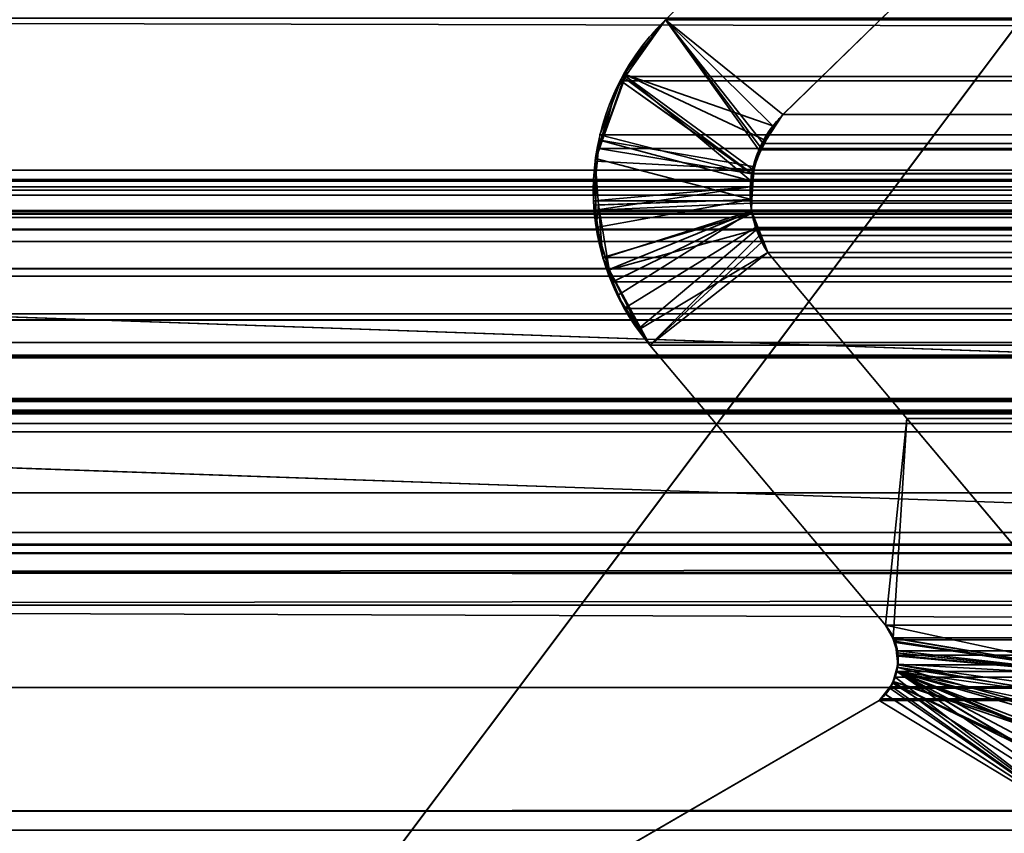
# Model space of a CAD drawing. Header units: millimetres. Extents: x -488 to 6688, y -115 to 115.
# Tile 605 of 656: x 1147.99 to 1151.9, y -1.6 to 1.64. Entities that reach past the tile are written whole.
import ezdxf

# ---------------------------------------------------------------- set-up
doc = ezdxf.new("R2010")
doc.units = ezdxf.units.MM
doc.layers.add('151', color=7, linetype='Continuous', true_color=0xffffff)

# ---------------------------------------------------------------- blocks, each defined once
blk = doc.blocks.new('UG_SURFACE_002')
at = {"layer": '151', "color": 252, "linetype": 'Continuous', "lineweight": 35}
for points in [[(2037.4999, -15, 2194.2501), (2037.4999, 115, 2194.2501), (962.5, 115, 2194.2501), (962.5, -15, 2194.2501)], [(1112.5, -15, 2044.25), (1112.5, 115, 2044.25), (1887.5, 115, 2044.25), (1887.5, -15, 2044.25)]]:
    blk.add_3dface(points, dxfattribs=at)
blk = doc.blocks.new('UG_SURFACE_071')
at = {"layer": '151', "color": 35, "linetype": 'Continuous', "lineweight": 35}
for points in [[(1856.5, -8, 2017), (1855.9999, 0, 2017), (1144.0001, 0, 2017), (1143.5, -8, 2017)], [(1144.0001, 0, 2017), (1855.9999, 0, 2017), (1855.9999, 0, 2), (1144.0001, 0, 2)], [(1142, -2), (1144.0001, 0, 2), (1855.9999, 0, 2), (1858, -2)]]:
    blk.add_3dface(points, dxfattribs=at)
blk = doc.blocks.new('UG_SURFACE_072')
at = {"layer": '151', "color": 252, "linetype": 'Continuous', "lineweight": 35}
for points in [[(1142.8419, 0.0353, 2017), (1154.9705, -0.3882, 2017), (1154.9915, 0.2114, 2017), (1142.8628, 0.6349, 2017)], [(1142.8628, 0.6349, 2), (1154.9915, 0.2114, 2), (1154.9705, -0.3882, 2), (1142.8419, 0.0353, 2)], [(1142.8628, 0.6349, 2017), (1154.9915, 0.2114, 2017), (1154.9915, 0.2114, 2), (1142.8628, 0.6349, 2)], [(1142.8419, 0.0353, 2017), (1142.8419, 0.0353, 2), (1154.9705, -0.3882, 2), (1154.9705, -0.3882, 2017)]]:
    blk.add_3dface(points, dxfattribs=at)
blk = doc.blocks.new('UG_SURFACE_110')
at = {"layer": '151', "color": 7, "linetype": 'Continuous', "lineweight": 35}
for points in [[(1152.2712, 2.4787, -10.75), (1151.0229, 1.2621, -10.75), (1150.5557, 1.6395, -10.75), (1151.8064, 2.8936, -10.75)], [(1151.0229, 1.2621, 2006.227), (1152.2712, 2.4787, 2004.9789), (1151.8064, 2.8936, 2005.4436), (1150.5557, 1.6395, 2006.6943)], [(1151.8064, 2.8936, -10.75), (1150.5557, 1.6395, -10.75), (1150.5557, 1.6395, 2006.6943), (1151.8064, 2.8936, 2005.4436)], [(1152.2712, 2.4787, 2004.9789), (1151.0229, 1.2621, 2006.227), (1151.0229, 1.2621, -10.75), (1152.2712, 2.4787, -10.75)], [(1150.395, 1.4216, -10.75), (1150.4043, 1.4487, -10.75), (1150.5557, 1.6395, -10.75), (1150.9831, 1.2174, -10.75)], [(1150.9063, 1.0413, 2006.3436), (1150.9322, 1.1339, 2006.3179), (1150.5557, 1.6395, 2006.6943), (1150.396, 1.4145, 2006.8541)], [(1150.4043, 1.4487, -10.75), (1150.396, 1.4145, 2006.8541), (1150.5557, 1.6395, 2006.6943)], [(1150.5557, 1.6395, 2006.6943), (1150.5557, 1.6395, -10.75), (1150.4043, 1.4487, -10.75)], [(1151.0229, 1.2621, -10.75), (1150.9831, 1.2174, -10.75), (1150.5557, 1.6395, -10.75)], [(1150.5557, 1.6395, 2006.6943), (1150.9322, 1.1339, 2006.3179), (1150.95, 1.1591, 2006.3), (1151.0229, 1.2621, 2006.227)], [(1150.396, 1.4145, 2006.8541), (1150.357, 1.3595, 2006.8929), (1150.2984, 1.1593, 2006.9516), (1150.8944, 0.9984, 2006.3555)], [(1150.955, 1.1594, -10.75), (1150.9044, 1.0549, -10.75), (1150.3043, 1.1591, -10.75), (1150.395, 1.4216, -10.75)], [(1150.396, 1.4145, 2006.8541), (1150.395, 1.4216, -10.75), (1150.3043, 1.1591, -10.75)], [(1150.3043, 1.1591, -10.75), (1150.357, 1.3595, 2006.8929), (1150.396, 1.4145, 2006.8541)], [(1150.4043, 1.4487, -10.75), (1150.395, 1.4216, -10.75), (1150.396, 1.4145, 2006.8541)], [(1150.395, 1.4216, -10.75), (1150.9831, 1.2174, -10.75), (1150.955, 1.1594, -10.75)], [(1150.396, 1.4145, 2006.8541), (1150.8944, 0.9984, 2006.3555), (1150.9063, 1.0413, 2006.3436)], [(1150.3043, 1.1591, -10.75), (1150.2984, 1.1593, 2006.9516), (1150.357, 1.3595, 2006.8929)], [(1151.0229, 1.2621, 2006.227), (1150.95, 1.1591, 2006.3), (1150.955, 1.1594, -10.75)], [(1150.955, 1.1594, -10.75), (1150.9831, 1.2174, -10.75), (1151.0229, 1.2621, 2006.227)], [(1150.9831, 1.2174, -10.75), (1151.0229, 1.2621, -10.75), (1151.0229, 1.2621, 2006.227)], [(1150.2758, 1.0769, -10.75), (1150.2771, 1.0869, 2006.9728), (1150.2984, 1.1593, 2006.9516)], [(1150.2984, 1.1593, 2006.9516), (1150.3043, 1.1591, -10.75), (1150.2758, 1.0769, -10.75)], [(1150.2758, 1.0769, -10.75), (1150.3043, 1.1591, -10.75), (1150.9044, 1.0549, -10.75), (1150.9039, 1.0437, -10.75)], [(1150.8967, 0.9241, 2006.3534), (1150.8944, 0.9984, 2006.3555), (1150.2984, 1.1593, 2006.9516), (1150.2771, 1.0869, 2006.9728)], [(1150.9039, 1.0437, -10.75), (1150.9044, 1.0549, -10.75), (1150.95, 1.1591, 2006.3)], [(1150.95, 1.1591, 2006.3), (1150.9322, 1.1339, 2006.3179), (1150.9039, 1.0437, -10.75)], [(1150.9044, 1.0549, -10.75), (1150.955, 1.1594, -10.75), (1150.95, 1.1591, 2006.3)], [(1150.9322, 1.1339, 2006.3179), (1150.9063, 1.0413, 2006.3436), (1150.9039, 1.0437, -10.75)], [(1150.2789, 0.902, 2006.9711), (1150.2771, 1.0869, 2006.9728), (1150.2758, 1.0769, -10.75)], [(1150.9039, 1.0437, -10.75), (1150.8993, 0.9236, -10.75), (1150.2897, 0.9034, -10.75), (1150.2758, 1.0769, -10.75)], [(1150.2758, 1.0769, -10.75), (1150.2897, 0.9034, -10.75), (1150.2789, 0.902, 2006.9711)], [(1150.2771, 1.0869, 2006.9728), (1150.2789, 0.902, 2006.9711), (1150.8967, 0.9241, 2006.3534)], [(1150.9063, 1.0413, 2006.3436), (1150.8944, 0.9984, 2006.3555), (1150.8993, 0.9236, -10.75)], [(1150.8993, 0.9236, -10.75), (1150.9039, 1.0437, -10.75), (1150.9063, 1.0413, 2006.3436)], [(1150.8944, 0.9984, 2006.3555), (1150.8967, 0.9241, 2006.3534), (1150.8993, 0.9236, -10.75)], [(1150.8967, 0.9241, 2006.3534), (1150.2789, 0.902, 2006.9711), (1150.2796, 0.8123, 2006.9704)], [(1150.2796, 0.8123, 2006.9704), (1150.2789, 0.902, 2006.9711), (1150.2897, 0.9034, -10.75)], [(1150.2796, 0.8123, 2006.9704), (1150.3317, 0.6459, 2006.9182), (1150.8981, 0.8769, 2006.3519), (1150.8967, 0.9241, 2006.3534)], [(1150.3317, 0.6459, 2006.9182), (1150.2796, 0.8123, 2006.9704), (1150.2897, 0.9034, -10.75)], [(1150.8993, 0.9236, -10.75), (1150.8976, 0.8796, -10.75), (1150.3066, 0.6913, -10.75), (1150.2897, 0.9034, -10.75)], [(1150.2897, 0.9034, -10.75), (1150.3066, 0.6913, -10.75), (1150.3317, 0.6459, 2006.9182)], [(1150.8993, 0.9236, -10.75), (1150.8967, 0.9241, 2006.3534), (1150.8981, 0.8769, 2006.3519)], [(1150.8981, 0.8769, 2006.3519), (1150.8976, 0.8796, -10.75), (1150.8993, 0.9236, -10.75)], [(1150.3315, 0.645, -10.75), (1150.3066, 0.6913, -10.75), (1150.8976, 0.8796, -10.75), (1150.9258, 0.8076, -10.75)], [(1150.8981, 0.8769, 2006.3519), (1150.3317, 0.6459, 2006.9182), (1150.3643, 0.542, 2006.8858)], [(1150.3643, 0.542, 2006.8858), (1150.45, 0.4105, 2006.7999), (1150.9213, 0.807, 2006.3286), (1150.8981, 0.8769, 2006.3519)], [(1150.8976, 0.8796, -10.75), (1150.8981, 0.8769, 2006.3519), (1150.9213, 0.807, 2006.3286)], [(1150.9213, 0.807, 2006.3286), (1150.9258, 0.8076, -10.75), (1150.8976, 0.8796, -10.75)], [(1150.9258, 0.8076, -10.75), (1150.9628, 0.7131, -10.75), (1150.4571, 0.4111, -10.75), (1150.3315, 0.645, -10.75)], [(1150.45, 0.4105, 2006.7999), (1150.4927, 0.345, 2006.7573), (1150.939, 0.754, 2006.3109), (1150.9213, 0.807, 2006.3286)], [(1150.9258, 0.8076, -10.75), (1150.9213, 0.807, 2006.3286), (1150.939, 0.754, 2006.3109)], [(1150.9258, 0.8076, -10.75), (1150.939, 0.754, 2006.3109), (1150.9628, 0.7131, 2006.2871)], [(1150.9628, 0.7131, 2006.2871), (1150.9628, 0.7131, -10.75), (1150.9258, 0.8076, -10.75)], [(1150.9628, 0.7131, 2006.2871), (1150.939, 0.754, 2006.3109), (1150.4927, 0.345, 2006.7573)], [(1150.4927, 0.345, -10.75), (1150.4571, 0.4111, -10.75), (1150.9628, 0.7131, -10.75)], [(1150.9628, 0.7131, -10.75), (1151.515, 0.0529, -10.75), (1151.4311, -0.7697, -10.75), (1150.4927, 0.345, -10.75)], [(1151.515, 0.0529, 2005.7349), (1150.9628, 0.7131, 2006.2871), (1150.4927, 0.345, 2006.7573), (1151.4311, -0.7697, 2005.8188)], [(1150.9628, 0.7131, 2006.2871), (1151.515, 0.0529, 2005.7349), (1151.515, 0.0529, -10.75), (1150.9628, 0.7131, -10.75)], [(1150.3066, 0.6913, -10.75), (1150.3315, 0.645, -10.75), (1150.3317, 0.6459, 2006.9182)], [(1150.3643, 0.542, 2006.8858), (1150.3317, 0.6459, 2006.9182), (1150.3315, 0.645, -10.75)], [(1150.3315, 0.645, -10.75), (1150.4571, 0.4111, -10.75), (1150.45, 0.4105, 2006.7999)], [(1150.45, 0.4105, 2006.7999), (1150.3643, 0.542, 2006.8858), (1150.3315, 0.645, -10.75)], [(1150.4927, 0.345, 2006.7573), (1150.45, 0.4105, 2006.7999), (1150.4571, 0.4111, -10.75)], [(1150.4571, 0.4111, -10.75), (1150.4927, 0.345, -10.75), (1150.4927, 0.345, 2006.7573)], [(1150.4927, 0.345, -10.75), (1151.4311, -0.7697, -10.75), (1151.4311, -0.7697, 2005.8188), (1150.4927, 0.345, 2006.7573)], [(1151.515, 0.0529, -10.75), (1152.3808, -0.975, -10.75), (1151.4311, -0.7697, -10.75)], [(1151.515, 0.0529, 2005.7349), (1151.4311, -0.7697, 2005.8188), (1151.4615, -0.8215, 2005.7886)], [(1151.4615, -0.8215, 2005.7886), (1151.4677, -0.8321, 2005.7824), (1152.3808, -0.975, 2004.8692), (1151.515, 0.0529, 2005.7349)], [(1151.515, 0.0529, 2005.7349), (1152.3808, -0.975, 2004.8692), (1152.3808, -0.975, -10.75), (1151.515, 0.0529, -10.75)], [(1151.4604, -0.8214, -10.75), (1151.4311, -0.7697, -10.75), (1152.3808, -0.975, -10.75)], [(1151.4311, -0.7697, -10.75), (1151.4604, -0.8214, -10.75), (1151.4615, -0.8215, 2005.7886)], [(1151.4615, -0.8215, 2005.7886), (1151.4311, -0.7697, 2005.8188), (1151.4311, -0.7697, -10.75)], [(1152.3808, -0.975, -10.75), (1151.4699, -0.8383, -10.75), (1151.4604, -0.8214, -10.75)], [(1151.4604, -0.8214, -10.75), (1151.4699, -0.8383, -10.75), (1151.4778, -0.8789, 2005.7721)], [(1151.4778, -0.8789, 2005.7721), (1151.4677, -0.8321, 2005.7824), (1151.4604, -0.8214, -10.75)], [(1151.4677, -0.8321, 2005.7824), (1151.4615, -0.8215, 2005.7886), (1151.4604, -0.8214, -10.75)], [(1152.3808, -0.975, 2004.8692), (1151.4677, -0.8321, 2005.7824), (1151.4778, -0.8789, 2005.7721)], [(1151.4748, -0.8788, -10.75), (1151.4699, -0.8383, -10.75), (1152.3808, -0.975, -10.75)], [(1151.4699, -0.8383, -10.75), (1151.4748, -0.8788, -10.75), (1151.4778, -0.8789, 2005.7721)], [(1152.3808, -0.975, -10.75), (1151.4803, -0.9246, -10.75), (1151.4748, -0.8788, -10.75)], [(1151.4807, -0.8922, 2005.7693), (1151.4748, -0.8788, -10.75), (1151.4803, -0.9246, -10.75)], [(1151.4807, -0.8922, 2005.7693), (1151.4778, -0.8789, 2005.7721), (1151.4748, -0.8788, -10.75)], [(1152.4355, -1.087, 2004.8144), (1152.3808, -0.975, 2004.8692), (1151.4807, -0.8922, 2005.7693), (1151.4772, -0.9367, 2005.7728)], [(1151.4803, -0.9246, -10.75), (1151.4772, -0.9367, 2005.7728), (1151.4807, -0.8922, 2005.7693)], [(1151.4778, -0.8789, 2005.7721), (1151.4807, -0.8922, 2005.7693), (1152.3808, -0.975, 2004.8692)], [(1151.4612, -0.9935, -10.75), (1151.4771, -0.9364, -10.75), (1152.4534, -1.2084, -10.75), (1152.4572, -1.3076, -10.75)], [(1151.476, -0.9529, 2005.774), (1151.4771, -0.9364, -10.75), (1151.4612, -0.9935, -10.75)], [(1151.476, -0.9529, 2005.774), (1151.4772, -0.9367, 2005.7728), (1151.4771, -0.9364, -10.75)], [(1151.4772, -0.9367, 2005.7728), (1151.476, -0.9529, 2005.774), (1152.4355, -1.087, 2004.8144)], [(1151.4771, -0.9364, -10.75), (1151.4803, -0.9246, -10.75), (1152.3808, -0.975, -10.75), (1152.4326, -1.0872, -10.75)], [(1151.4803, -0.9246, -10.75), (1151.4771, -0.9364, -10.75), (1151.4772, -0.9367, 2005.7728)], [(1152.4326, -1.0872, -10.75), (1152.4502, -1.1253, -10.75), (1152.4534, -1.2084, -10.75), (1151.4771, -0.9364, -10.75)], [(1152.2764, -1.597, 2004.9736), (1152.3267, -1.545, 2004.9233), (1151.476, -0.9529, 2005.774), (1151.4606, -0.9925, 2005.7893)], [(1151.4612, -0.9935, -10.75), (1151.4606, -0.9925, 2005.7893), (1151.476, -0.9529, 2005.774)], [(1151.476, -0.9529, 2005.774), (1152.4496, -1.3303, 2004.8003), (1152.4634, -1.2303, 2004.7865), (1152.4602, -1.2088, 2004.7898)], [(1152.3267, -1.545, 2004.9233), (1152.3892, -1.4805, 2004.8609), (1152.4056, -1.445, 2004.8444), (1151.476, -0.9529, 2005.774)], [(1151.476, -0.9529, 2005.774), (1152.4457, -1.3584, 2004.8044), (1152.4496, -1.3303, 2004.8003)], [(1152.4056, -1.445, 2004.8444), (1152.4457, -1.3584, 2004.8044), (1151.476, -0.9529, 2005.774)], [(1152.4602, -1.2088, 2004.7898), (1152.4448, -1.106, 2004.8051), (1152.4355, -1.087, 2004.8144), (1151.476, -0.9529, 2005.774)], [(1152.3236, -1.5457, -10.75), (1152.2764, -1.597, -10.75), (1151.426, -1.0428, -10.75), (1151.4596, -0.9999, -10.75)], [(1151.4596, -0.9999, -10.75), (1151.426, -1.0428, -10.75), (1151.4276, -1.0425, 2005.8224)], [(1151.4596, -0.9999, -10.75), (1151.4276, -1.0425, 2005.8224), (1151.4531, -1.012, 2005.7969)], [(1152.2764, -1.597, 2004.9736), (1151.4531, -1.012, 2005.7969), (1151.4276, -1.0425, 2005.8224)], [(1151.4606, -0.9925, 2005.7893), (1151.4531, -1.012, 2005.7969), (1152.2764, -1.597, 2004.9736)], [(1151.4531, -1.012, 2005.7969), (1151.4606, -0.9925, 2005.7893), (1151.4612, -0.9935, -10.75)], [(1151.4531, -1.012, 2005.7969), (1151.4612, -0.9935, -10.75), (1151.4596, -0.9999, -10.75)], [(1152.4491, -1.3298, -10.75), (1152.4063, -1.4471, -10.75), (1151.4596, -0.9999, -10.75), (1151.4612, -0.9935, -10.75)], [(1151.4596, -0.9999, -10.75), (1152.4012, -1.4612, -10.75), (1152.3236, -1.5457, -10.75)], [(1152.4063, -1.4471, -10.75), (1152.4012, -1.4612, -10.75), (1151.4596, -0.9999, -10.75)], [(1152.4572, -1.3076, -10.75), (1152.4491, -1.3298, -10.75), (1151.4612, -0.9935, -10.75)], [(1151.4276, -1.0425, 2005.8224), (1151.4056, -1.0688, 2005.8444), (1152.2764, -1.597, 2004.9736)], [(1151.4056, -1.0688, -10.75), (1151.4056, -1.0688, 2005.8444), (1151.4276, -1.0425, 2005.8224)], [(1151.4276, -1.0425, 2005.8224), (1151.426, -1.0428, -10.75), (1151.4056, -1.0688, -10.75)], [(1152.2764, -1.597, -10.75), (1151.4056, -1.0688, -10.75), (1151.426, -1.0428, -10.75)], [(1152.2764, -1.597, -10.75), (1144.8995, -5.6975, -10.75), (1149.2902, -2.2961, -10.75), (1151.4056, -1.0688, -10.75)], [(1151.4056, -1.0688, 2005.8444), (1149.2902, -2.2961, 2007.9598), (1144.8995, -5.6975, 2012.3506), (1152.2764, -1.597, 2004.9736)], [(1151.4056, -1.0688, -10.75), (1149.2902, -2.2961, -10.75), (1149.2902, -2.2961, 2007.9598), (1151.4056, -1.0688, 2005.8444)], [(1152.2764, -1.597, 2004.9736), (1144.8995, -5.6975, 2012.3506), (1144.8995, -5.6975, -10.75), (1152.2764, -1.597, -10.75)]]:
    blk.add_3dface(points, dxfattribs=at)
blk = doc.blocks.new('UG_SURFACE_111')
at = {"layer": '151', "color": 7, "linetype": 'Continuous', "lineweight": 35}
for points in [[(1138.7951, 1.0412, 2018.4548), (1138.8776, 3.9715, 2018.3723), (1861.1224, 3.9715, 2018.3723), (1861.2049, 1.0412, 2018.4548)], [(1150.5557, 1.6395, 2006.6943), (1151.8064, 2.8936, 2005.4436), (1152.2712, 2.4787, 2004.9789), (1151.0229, 1.2621, 2006.227)], [(1151.8064, 2.8936, 2005.4436), (1150.5557, 1.6395, 2006.6943), (1849.4443, 1.6395, 2006.6943), (1848.1936, 2.8936, 2005.4436)], [(1847.7288, 2.4787, 2004.9789), (1848.9771, 1.2621, 2006.227), (1151.0229, 1.2621, 2006.227), (1152.2712, 2.4787, 2004.9789)], [(1862.1695, 0.0733, 2019.4194), (1137.825, 1.6459, 2019.4249), (1137.7392, -0.6892, 2019.5107)], [(1862.1695, 0.0733, 2019.4194), (1862.175, 1.6459, 2019.4249), (1137.825, 1.6459, 2019.4249)], [(1150.3842, 1.4134, 2006.866), (1150.5557, 1.6395, 2006.6943), (1150.9269, 1.1222, 2006.3231), (1150.8988, 1.0275, 2006.3512)], [(1849.6158, 1.4134, 2006.866), (1849.4443, 1.6395, 2006.6943), (1150.5557, 1.6395, 2006.6943), (1150.3842, 1.4134, 2006.866)], [(1150.5557, 1.6395, 2006.6943), (1151.0229, 1.2621, 2006.227), (1150.9439, 1.1469, 2006.3062)], [(1150.9439, 1.1469, 2006.3062), (1150.9269, 1.1222, 2006.3231), (1150.5557, 1.6395, 2006.6943)], [(1150.8988, 1.0275, 2006.3512), (1150.3775, 1.3964, 2006.8724), (1150.3842, 1.4134, 2006.866)], [(1150.3775, 1.3964, 2006.8724), (1849.6225, 1.3964, 2006.8724), (1849.6158, 1.4134, 2006.866)], [(1150.3842, 1.4134, 2006.866), (1150.3775, 1.3964, 2006.8724), (1849.6158, 1.4134, 2006.866)], [(1150.8983, 1.026, 2006.3517), (1150.295, 1.1819, 2006.9549), (1150.3775, 1.3964, 2006.8724)], [(1849.705, 1.1819, 2006.9549), (1849.6225, 1.3964, 2006.8724), (1150.3775, 1.3964, 2006.8724), (1150.295, 1.1819, 2006.9549)], [(1150.8988, 1.0275, 2006.3512), (1150.8983, 1.026, 2006.3517), (1150.3775, 1.3964, 2006.8724)], [(1150.9439, 1.1469, 2006.3062), (1151.0229, 1.2621, 2006.227), (1848.9771, 1.2621, 2006.227)], [(1848.9771, 1.2621, 2006.227), (1849.0555, 1.1585, 2006.3055), (1150.9439, 1.1469, 2006.3062)], [(1150.2897, 1.1271, 2006.9604), (1150.295, 1.1819, 2006.9549), (1150.8983, 1.026, 2006.3517)], [(1150.2897, 1.1271, 2006.9604), (1849.7103, 1.1271, 2006.9604), (1849.705, 1.1819, 2006.9549)], [(1150.295, 1.1819, 2006.9549), (1150.2897, 1.1271, 2006.9604), (1849.705, 1.1819, 2006.9549)], [(1849.0955, 1.0554, 2006.3455), (1150.9269, 1.1222, 2006.3231), (1150.9439, 1.1469, 2006.3062)], [(1849.0555, 1.1585, 2006.3055), (1849.0584, 1.151, 2006.3083), (1150.9439, 1.1469, 2006.3062)], [(1150.9439, 1.1469, 2006.3062), (1849.0584, 1.151, 2006.3083), (1849.0955, 1.0554, 2006.3455)], [(1150.8983, 1.026, 2006.3517), (1150.8925, 0.975, 2006.3577), (1150.2693, 0.9194, 2006.9807), (1150.2897, 1.1271, 2006.9604)], [(1849.7103, 1.1271, 2006.9604), (1150.2897, 1.1271, 2006.9604), (1150.2693, 0.9194, 2006.9807)], [(1849.7307, 0.9194, 2006.9807), (1849.7103, 1.1271, 2006.9604), (1150.2693, 0.9194, 2006.9807)], [(1849.0955, 1.0554, 2006.3455), (1150.8988, 1.0275, 2006.3512), (1150.9269, 1.1222, 2006.3231)], [(1138.7957, 1.0031, 2018.4543), (1138.7951, 1.0412, 2018.4548), (1861.2049, 1.0412, 2018.4548)], [(1138.8117, 0.8784, 2018.4383), (1138.7957, 1.0031, 2018.4543), (1861.2049, 1.0412, 2018.4548)], [(1861.2049, 1.0412, 2018.4548), (1861.1883, 0.8784, 2018.4383), (1138.8117, 0.8784, 2018.4383)], [(1150.8925, 0.975, 2006.3577), (1150.8983, 1.026, 2006.3517), (1849.1057, 0.9097, 2006.3558)], [(1849.1082, 0.9483, 2006.3581), (1150.8983, 1.026, 2006.3517), (1150.8988, 1.0275, 2006.3512)], [(1849.1082, 0.9483, 2006.3581), (1849.1057, 0.9097, 2006.3558), (1150.8983, 1.026, 2006.3517)], [(1849.0955, 1.0554, 2006.3455), (1849.0988, 1.027, 2006.3488), (1150.8988, 1.0275, 2006.3512)], [(1150.8988, 1.0275, 2006.3512), (1849.0988, 1.027, 2006.3488), (1849.1082, 0.9483, 2006.3581)], [(1141.6266, 0.997, 2015.6233), (1139.7102, 0.295, 2017.5397), (1860.2898, 0.295, 2017.5397), (1858.3734, 0.997, 2015.6233)], [(1141.6266, 0.997, 2015.6233), (1858.3734, 0.997, 2015.6233), (1858.2933, 1.0043, 2015.5432)], [(1141.7067, 1.0043, 2015.5432), (1141.6266, 0.997, 2015.6233), (1858.2933, 1.0043, 2015.5432)], [(1858.2933, 1.0043, 2015.5432), (1858.291, 1.0038, 2015.5411), (1141.709, 1.0038, 2015.5411), (1141.7067, 1.0043, 2015.5432)], [(1141.709, 1.0038, 2015.5411), (1858.291, 1.0038, 2015.5411), (1858.1668, 0.974, 2015.4169), (1141.8332, 0.974, 2015.4169)], [(1141.8852, 0.9616, 2015.3649), (1141.8332, 0.974, 2015.4169), (1858.1668, 0.974, 2015.4169)], [(1141.8852, 0.9616, 2015.3649), (1858.1668, 0.974, 2015.4169), (1858.1148, 0.9616, 2015.3649)], [(1858.1148, 0.9616, 2015.3649), (1141.9122, 0.941, 2015.3377), (1141.8852, 0.9616, 2015.3649)], [(1858.1148, 0.9616, 2015.3649), (1858.0878, 0.941, 2015.3377), (1141.9122, 0.941, 2015.3377)], [(1142.0065, 0.8695, 2015.2435), (1141.9122, 0.941, 2015.3377), (1858.0878, 0.941, 2015.3377)], [(1142.0065, 0.8695, 2015.2435), (1858.0878, 0.941, 2015.3377), (1857.9935, 0.8695, 2015.2435)], [(1150.2753, 0.8818, 2006.9747), (1150.2693, 0.9194, 2006.9807), (1150.8925, 0.975, 2006.3577)], [(1150.2753, 0.8818, 2006.9747), (1150.8925, 0.975, 2006.3577), (1150.8967, 0.9101, 2006.3534)], [(1849.1057, 0.9097, 2006.3558), (1150.8967, 0.9101, 2006.3534), (1150.8925, 0.975, 2006.3577)], [(1150.2693, 0.9194, 2006.9807), (1150.2753, 0.8818, 2006.9747), (1849.7247, 0.8818, 2006.9747), (1849.7307, 0.9194, 2006.9807)], [(1150.8967, 0.9101, 2006.3534), (1150.8993, 0.8701, 2006.3508), (1150.3061, 0.6931, 2006.9439), (1150.2753, 0.8818, 2006.9747)], [(1150.8967, 0.9101, 2006.3534), (1849.1057, 0.9097, 2006.3558), (1849.1048, 0.8959, 2006.3548)], [(1150.8993, 0.8701, 2006.3508), (1150.8967, 0.9101, 2006.3534), (1849.1048, 0.8959, 2006.3548)], [(1138.8117, 0.8784, 2018.4383), (1861.1883, 0.8784, 2018.4383), (1861.1794, 0.8544, 2018.4293)], [(1861.1794, 0.8544, 2018.4293), (1138.8186, 0.8526, 2018.4314), (1138.8117, 0.8784, 2018.4383)], [(1857.9935, 0.8695, 2015.2435), (1142.0085, 0.8664, 2015.2414), (1142.0065, 0.8695, 2015.2435)], [(1857.9935, 0.8695, 2015.2435), (1857.9915, 0.8664, 2015.2414), (1142.0085, 0.8664, 2015.2414)], [(1142.0085, 0.8664, 2015.2414), (1857.9915, 0.8664, 2015.2414), (1857.9214, 0.7573, 2015.1713), (1142.0786, 0.7573, 2015.1713)], [(1849.7247, 0.8818, 2006.9747), (1150.2753, 0.8818, 2006.9747), (1150.3061, 0.6931, 2006.9439)], [(1849.6939, 0.6931, 2006.9439), (1849.7247, 0.8818, 2006.9747), (1150.3061, 0.6931, 2006.9439)], [(1150.3465, 0.5969, 2006.9034), (1150.3061, 0.6931, 2006.9439), (1150.8993, 0.8701, 2006.3508)], [(1150.8993, 0.8701, 2006.3508), (1150.9141, 0.8134, 2006.336), (1150.3912, 0.4909, 2006.8588), (1150.3465, 0.5969, 2006.9034)], [(1849.1048, 0.8959, 2006.3548), (1150.9141, 0.8134, 2006.336), (1150.8993, 0.8701, 2006.3508)], [(1150.9141, 0.8134, 2006.336), (1849.1048, 0.8959, 2006.3548), (1849.0796, 0.7957, 2006.3295)], [(1138.8309, 0.8061, 2018.4193), (1138.8186, 0.8526, 2018.4314), (1861.1794, 0.8544, 2018.4293)], [(1138.8309, 0.8061, 2018.4193), (1861.1794, 0.8544, 2018.4293), (1861.1114, 0.6712, 2018.3613)], [(1138.8309, 0.8061, 2018.4193), (1861.1114, 0.6712, 2018.3613), (1861.0958, 0.65, 2018.3458)], [(1861.0958, 0.65, 2018.3458), (1138.905, 0.6498, 2018.3451), (1138.8309, 0.8061, 2018.4193)], [(1150.4927, 0.345, 2006.7573), (1150.3912, 0.4909, 2006.8588), (1150.9141, 0.8134, 2006.336), (1150.93, 0.7806, 2006.32)], [(1150.9141, 0.8134, 2006.336), (1849.0796, 0.7957, 2006.3295), (1849.0711, 0.7793, 2006.3212)], [(1849.0711, 0.7793, 2006.3212), (1150.93, 0.7806, 2006.32), (1150.9141, 0.8134, 2006.336)], [(1142.0786, 0.7573, 2015.1713), (1857.9214, 0.7573, 2015.1713), (1857.2749, 0.074, 2014.5249), (1142.7251, 0.074, 2014.5249)], [(1150.93, 0.7806, 2006.32), (1150.9628, 0.7131, 2006.2871), (1150.4927, 0.345, 2006.7573)], [(1150.93, 0.7806, 2006.32), (1849.0711, 0.7793, 2006.3212), (1849.0372, 0.7131, 2006.2871)], [(1849.0372, 0.7131, 2006.2871), (1150.9628, 0.7131, 2006.2871), (1150.93, 0.7806, 2006.32)], [(1151.4311, -0.7697, 2005.8188), (1150.4927, 0.345, 2006.7573), (1150.9628, 0.7131, 2006.2871), (1151.515, 0.0529, 2005.7349)], [(1849.0372, 0.7131, 2006.2871), (1848.485, 0.0529, 2005.7349), (1151.515, 0.0529, 2005.7349), (1150.9628, 0.7131, 2006.2871)], [(1150.3061, 0.6931, 2006.9439), (1150.3465, 0.5969, 2006.9034), (1849.6535, 0.5969, 2006.9034), (1849.6939, 0.6931, 2006.9439)], [(1138.905, 0.6498, 2018.3451), (1861.0958, 0.65, 2018.3458), (1860.993, 0.5104, 2018.2431)], [(1138.9185, 0.6214, 2018.3315), (1138.905, 0.6498, 2018.3451), (1860.993, 0.5104, 2018.2431)], [(1138.9185, 0.6214, 2018.3315), (1860.993, 0.5104, 2018.2431), (1860.9424, 0.4748, 2018.1923)], [(1860.9424, 0.4748, 2018.1923), (1139.0568, 0.4692, 2018.1932), (1138.9185, 0.6214, 2018.3315)], [(1849.6088, 0.4909, 2006.8588), (1150.3465, 0.5969, 2006.9034), (1150.3912, 0.4909, 2006.8588)], [(1849.6088, 0.4909, 2006.8588), (1849.6535, 0.5969, 2006.9034), (1150.3465, 0.5969, 2006.9034)], [(1139.079, 0.4448, 2018.1711), (1139.0568, 0.4692, 2018.1932), (1860.9424, 0.4748, 2018.1923)], [(1139.079, 0.4448, 2018.1711), (1860.9424, 0.4748, 2018.1923), (1860.7571, 0.3446, 2018.007)], [(1150.3912, 0.4909, 2006.8588), (1150.4927, 0.345, 2006.7573), (1849.5073, 0.345, 2006.7573), (1849.6088, 0.4909, 2006.8588)], [(1139.079, 0.4448, 2018.1711), (1860.7571, 0.3446, 2018.007), (1860.7485, 0.3429, 2017.9985)], [(1860.7485, 0.3429, 2017.9985), (1139.2545, 0.3554, 2017.9956), (1139.079, 0.4448, 2018.1711)], [(1139.3539, 0.3048, 2017.8962), (1139.2545, 0.3554, 2017.9956), (1860.7485, 0.3429, 2017.9985)], [(1139.47, 0.3016, 2017.7801), (1139.3539, 0.3048, 2017.8962), (1860.7485, 0.3429, 2017.9985)], [(1860.7485, 0.3429, 2017.9985), (1860.5286, 0.3, 2017.7786), (1139.47, 0.3016, 2017.7801)], [(1150.4927, 0.345, 2006.7573), (1151.4311, -0.7697, 2005.8188), (1848.5689, -0.7697, 2005.8188), (1849.5073, 0.345, 2006.7573)], [(1139.47, 0.3016, 2017.7801), (1860.5286, 0.3, 2017.7786), (1860.4199, 0.2788, 2017.6699)], [(1139.7102, 0.295, 2017.5397), (1139.47, 0.3016, 2017.7801), (1860.4199, 0.2788, 2017.6699)], [(1860.4199, 0.2788, 2017.6699), (1860.2898, 0.295, 2017.5397), (1139.7102, 0.295, 2017.5397)], [(1858.5515, 0.1329, 2015.8014), (1860.0085, -0.4009, 2017.2584), (1139.9915, -0.4009, 2017.2584), (1141.4485, 0.1329, 2015.8014)], [(1858.5515, 0.1329, 2015.8014), (1141.4485, 0.1329, 2015.8014), (1141.4968, 0.1297, 2015.7533)], [(1858.5011, 0.1363, 2015.7511), (1141.4968, 0.1297, 2015.7533), (1141.5606, 0.1255, 2015.6894)], [(1858.5011, 0.1363, 2015.7511), (1858.5031, 0.1361, 2015.753), (1141.4968, 0.1297, 2015.7533)], [(1141.4968, 0.1297, 2015.7533), (1858.5031, 0.1361, 2015.753), (1858.5515, 0.1329, 2015.8014)], [(1141.5606, 0.1255, 2015.6894), (1858.4315, 0.1144, 2015.6815), (1858.5011, 0.1363, 2015.7511)], [(1141.5606, 0.1255, 2015.6894), (1141.5691, 0.1208, 2015.6808), (1858.4315, 0.1144, 2015.6815)], [(1858.3826, 0.0991, 2015.6326), (1141.5691, 0.1208, 2015.6808), (1141.6334, 0.0854, 2015.6167)], [(1858.3826, 0.0991, 2015.6326), (1858.4315, 0.1144, 2015.6815), (1141.5691, 0.1208, 2015.6808)], [(1141.6334, 0.0854, 2015.6167), (1858.3674, 0.0844, 2015.6174), (1858.3826, 0.0991, 2015.6326)], [(1858.3674, 0.0844, 2015.6174), (1141.6334, 0.0854, 2015.6167), (1141.6433, 0.08, 2015.6066)], [(1141.6433, 0.08, 2015.6066), (1858.3143, 0.0331, 2015.5642), (1858.3674, 0.0844, 2015.6174)], [(1141.6433, 0.08, 2015.6066), (1141.6857, 0.0331, 2015.5642), (1858.3143, 0.0331, 2015.5642)], [(1137.7392, -0.6892, 2019.5107), (1862.2143, -0.6902, 2019.4643), (1862.1695, 0.0733, 2019.4194)], [(1142.7251, 0.074, 2014.5249), (1857.2749, 0.074, 2014.5249), (1856.9752, -0.2428, 2014.2252)], [(1143.0248, -0.2428, 2014.2252), (1142.7251, 0.074, 2014.5249), (1856.9752, -0.2428, 2014.2252)], [(1151.515, 0.0529, 2005.7349), (1152.3808, -0.975, 2004.8692), (1151.4624, -0.8193, 2005.7876), (1151.4311, -0.7697, 2005.8188)], [(1848.485, 0.0529, 2005.7349), (1847.6192, -0.975, 2004.8692), (1152.3808, -0.975, 2004.8692), (1151.515, 0.0529, 2005.7349)], [(1858.3143, 0.0331, 2015.5642), (1141.6857, 0.0331, 2015.5642), (1142.3917, -0.5588, 2014.8582)], [(1142.3917, -0.5588, 2014.8582), (1857.6423, -0.6579, 2014.8923), (1858.3143, 0.0331, 2015.5642)], [(1856.9752, -0.2428, 2014.2252), (1855.5887, -1.0174, 2012.8386), (1144.4113, -1.0174, 2012.8386), (1143.0248, -0.2428, 2014.2252)], [(1139.577, -0.484, 2017.673), (1860.0085, -0.4009, 2017.2584), (1860.3992, -0.4821, 2017.6492)], [(1139.577, -0.484, 2017.673), (1139.9915, -0.4009, 2017.2584), (1860.0085, -0.4009, 2017.2584)], [(1138.7697, -1.8721, 2018.4803), (1861.1926, -0.4501, 2018.4426), (1861.187, -1.4242, 2018.4369)], [(1138.7697, -1.8721, 2018.4803), (1138.8074, -0.4501, 2018.4426), (1861.1926, -0.4501, 2018.4426)], [(1138.8124, -0.4479, 2018.4376), (1861.1876, -0.4479, 2018.4376), (1861.1926, -0.4501, 2018.4426), (1138.8074, -0.4501, 2018.4426)], [(1861.1853, -0.4469, 2018.4352), (1138.8124, -0.4479, 2018.4376), (1138.8147, -0.4469, 2018.4352)], [(1861.1853, -0.4469, 2018.4352), (1861.1876, -0.4479, 2018.4376), (1138.8124, -0.4479, 2018.4376)], [(1138.8147, -0.4469, 2018.4352), (1138.8216, -0.4472, 2018.4283), (1861.1785, -0.4472, 2018.4286)], [(1861.1785, -0.4472, 2018.4286), (1861.1853, -0.4469, 2018.4352), (1138.8147, -0.4469, 2018.4352)], [(1138.8216, -0.4472, 2018.4283), (1138.8431, -0.4483, 2018.4069), (1861.1569, -0.4482, 2018.4071)], [(1861.1569, -0.4482, 2018.4071), (1861.1785, -0.4472, 2018.4286), (1138.8216, -0.4472, 2018.4283)], [(1861.1029, -0.4506, 2018.353), (1861.1569, -0.4482, 2018.4071), (1138.8431, -0.4483, 2018.4069)], [(1138.8431, -0.4483, 2018.4069), (1138.8972, -0.4509, 2018.3527), (1861.1029, -0.4506, 2018.353)], [(1860.4814, -0.4784, 2017.7314), (1861.1029, -0.4506, 2018.353), (1138.8972, -0.4509, 2018.3527)], [(1138.8972, -0.4509, 2018.3527), (1139.5192, -0.4812, 2017.731), (1860.4814, -0.4784, 2017.7314)], [(1860.3992, -0.4821, 2017.6492), (1860.4814, -0.4784, 2017.7314), (1139.5192, -0.4812, 2017.731)], [(1860.3992, -0.4821, 2017.6492), (1139.5192, -0.4812, 2017.731), (1139.577, -0.484, 2017.673)], [(1857.3426, -0.9661, 2014.5926), (1142.3917, -0.5588, 2014.8582), (1143.8079, -1.7461, 2013.4423)], [(1857.3426, -0.9661, 2014.5926), (1857.6423, -0.6579, 2014.8923), (1142.3917, -0.5588, 2014.8582)], [(1862.3573, -3.122, 2019.6073), (1137.7392, -0.6892, 2019.5107), (1137.651, -3.0879, 2019.5992)], [(1862.3573, -3.122, 2019.6073), (1862.2143, -0.6902, 2019.4643), (1137.7392, -0.6892, 2019.5107)], [(1848.5376, -0.8193, 2005.7876), (1151.4311, -0.7697, 2005.8188), (1151.4624, -0.8193, 2005.7876)], [(1848.5376, -0.8193, 2005.7876), (1848.5689, -0.7697, 2005.8188), (1151.4311, -0.7697, 2005.8188)], [(1152.3808, -0.975, 2004.8692), (1151.4782, -0.8706, 2005.7719), (1151.4651, -0.8277, 2005.785), (1151.4624, -0.8193, 2005.7876)], [(1151.4624, -0.8193, 2005.7876), (1848.5349, -0.8277, 2005.785), (1848.5376, -0.8193, 2005.7876)], [(1151.4624, -0.8193, 2005.7876), (1151.4651, -0.8277, 2005.785), (1848.5349, -0.8277, 2005.785)], [(1848.5218, -0.8706, 2005.7719), (1151.4651, -0.8277, 2005.785), (1151.4782, -0.8706, 2005.7719)], [(1848.5218, -0.8706, 2005.7719), (1848.5349, -0.8277, 2005.785), (1151.4651, -0.8277, 2005.785)], [(1151.4788, -0.8888, 2005.7712), (1151.4782, -0.8706, 2005.7719), (1152.3808, -0.975, 2004.8692)], [(1151.4782, -0.8706, 2005.7719), (1848.5212, -0.8888, 2005.7712), (1848.5218, -0.8706, 2005.7719)], [(1151.4782, -0.8706, 2005.7719), (1151.4788, -0.8888, 2005.7712), (1848.5212, -0.8888, 2005.7712)], [(1151.4802, -0.9267, 2005.7697), (1151.4788, -0.8888, 2005.7712), (1152.3808, -0.975, 2004.8692), (1152.4287, -1.0611, 2004.8213)], [(1848.5198, -0.9267, 2005.7697), (1151.4788, -0.8888, 2005.7712), (1151.4802, -0.9267, 2005.7697)], [(1848.5198, -0.9267, 2005.7697), (1848.5212, -0.8888, 2005.7712), (1151.4788, -0.8888, 2005.7712)], [(1151.4745, -0.953, 2005.7755), (1151.4802, -0.9267, 2005.7697), (1152.4411, -1.1038, 2004.8089), (1152.4574, -1.1601, 2004.7927)], [(1151.4802, -0.9267, 2005.7697), (1151.4745, -0.953, 2005.7755), (1848.5255, -0.953, 2005.7755)], [(1152.4287, -1.0611, 2004.8213), (1152.4411, -1.1038, 2004.8089), (1151.4802, -0.9267, 2005.7697)], [(1151.4802, -0.9267, 2005.7697), (1848.5255, -0.953, 2005.7755), (1848.5198, -0.9267, 2005.7697)], [(1857.3426, -0.9661, 2014.5926), (1143.8079, -1.7461, 2013.4423), (1144.1107, -1.8301, 2013.1392)], [(1144.1107, -1.8301, 2013.1392), (1855.8663, -1.7668, 2013.1164), (1857.3426, -0.9661, 2014.5926)], [(1151.4481, -1.0203, 2005.8019), (1151.4506, -1.0149, 2005.7993), (1151.4696, -0.9755, 2005.7805), (1152.2764, -1.597, 2004.9736)], [(1151.4696, -0.9755, 2005.7805), (1151.4506, -1.0149, 2005.7993), (1848.5494, -1.0149, 2005.7993)], [(1152.379, -1.4936, 2004.8709), (1152.2764, -1.597, 2004.9736), (1151.4696, -0.9755, 2005.7805), (1151.4745, -0.953, 2005.7755)], [(1848.5304, -0.9755, 2005.7805), (1151.4745, -0.953, 2005.7755), (1151.4696, -0.9755, 2005.7805)], [(1151.4696, -0.9755, 2005.7805), (1848.5494, -1.0149, 2005.7993), (1848.5304, -0.9755, 2005.7805)], [(1151.4745, -0.953, 2005.7755), (1152.4409, -1.3689, 2004.8091), (1152.4382, -1.3818, 2004.8118), (1152.3827, -1.4899, 2004.8673)], [(1152.4574, -1.1601, 2004.7927), (1152.4602, -1.2344, 2004.7898), (1151.4745, -0.953, 2005.7755)], [(1152.3827, -1.4899, 2004.8673), (1152.379, -1.4936, 2004.8709), (1151.4745, -0.953, 2005.7755)], [(1152.4602, -1.2344, 2004.7898), (1152.4616, -1.2735, 2004.7884), (1152.4409, -1.3689, 2004.8091), (1151.4745, -0.953, 2005.7755)], [(1848.5304, -0.9755, 2005.7805), (1848.5255, -0.953, 2005.7755), (1151.4745, -0.953, 2005.7755)], [(1145.2919, -1.5094, 2011.9581), (1144.4113, -1.0174, 2012.8386), (1855.5887, -1.0174, 2012.8386)], [(1145.2919, -1.5094, 2011.9581), (1855.5887, -1.0174, 2012.8386), (1854.7081, -1.5094, 2011.9581)], [(1848.5519, -1.0203, 2005.8019), (1151.4506, -1.0149, 2005.7993), (1151.4481, -1.0203, 2005.8019)], [(1848.5519, -1.0203, 2005.8019), (1848.5494, -1.0149, 2005.7993), (1151.4506, -1.0149, 2005.7993)], [(1151.4056, -1.0688, 2005.8444), (1151.4113, -1.0624, 2005.8386), (1151.4481, -1.0203, 2005.8019), (1152.2764, -1.597, 2004.9736)], [(1151.4481, -1.0203, 2005.8019), (1151.4113, -1.0624, 2005.8386), (1848.5887, -1.0624, 2005.8386)], [(1151.4481, -1.0203, 2005.8019), (1848.5887, -1.0624, 2005.8386), (1848.5519, -1.0203, 2005.8019)], [(1152.2764, -1.597, 2004.9736), (1144.8995, -5.6975, 2012.3506), (1149.2902, -2.2961, 2007.9598), (1151.4056, -1.0688, 2005.8444)], [(1151.4056, -1.0688, 2005.8444), (1149.2902, -2.2961, 2007.9598), (1850.7098, -2.2961, 2007.9598), (1848.5944, -1.0688, 2005.8444)], [(1151.4056, -1.0688, 2005.8444), (1848.5944, -1.0688, 2005.8444), (1848.5887, -1.0624, 2005.8386), (1151.4113, -1.0624, 2005.8386)], [(1861.187, -1.4242, 2018.4369), (1138.6945, -2.2, 2018.5554), (1138.7697, -1.8721, 2018.4803)], [(1861.187, -1.4242, 2018.4369), (1861.3462, -2.1825, 2018.5962), (1138.6945, -2.2, 2018.5554)], [(1854.7081, -1.5094, 2011.9581), (1853.6898, -1.5839, 2010.9398), (1146.3102, -1.5839, 2010.9398), (1145.2919, -1.5094, 2011.9581)], [(1847.7236, -1.597, 2004.9736), (1855.1005, -5.6975, 2012.3506), (1144.8995, -5.6975, 2012.3506), (1152.2764, -1.597, 2004.9736)], [(1146.3102, -1.5839, 2010.9398), (1148.3876, -1.7357, 2008.8625), (1148.2856, -2.4582, 2008.9643), (1146.7457, -2.5607, 2010.5042)], [(1146.3102, -1.5839, 2010.9398), (1853.6898, -1.5839, 2010.9398), (1851.6124, -1.7357, 2008.8625), (1148.3876, -1.7357, 2008.8625)]]:
    blk.add_3dface(points, dxfattribs=at)
blk = doc.blocks.new('UG_SURFACE_113')
at = {"layer": '151', "color": 252, "linetype": 'Continuous', "lineweight": 35}
for points in [[(1153, 3.0145, -9.75), (1138, 3.0145, -9.75), (1138, -16.9528, -9.75), (1862, -16.9528, -9.75)], [(1138, -16.9528, -10.75), (1138, 3.0145, -10.75), (1153, 3.0145, -10.75)], [(1153, 3.0145, -10.75), (1847, 3.0145, -10.75), (1138, -16.9528, -10.75)], [(1847, 3.0145, -10.75), (1862, 3.0145, -10.75), (1862, -16.9528, -10.75), (1138, -16.9528, -10.75)]]:
    blk.add_3dface(points, dxfattribs=at)
blk = doc.blocks.new('UG_SURFACE_129')
at = {"layer": '151', "color": 252, "linetype": 'Continuous', "lineweight": 35}
for points in [[(1135.8, -22.22, 2021.45), (1864.2, -22.22, 2021.45), (1864.2, 12.92, 2021.45), (1135.8, 12.92, 2021.45)], [(1137, -22.22, 2020.2501), (1137, 12.92, 2020.2501), (1863, 12.92, 2020.2501), (1863, -22.22, 2020.2501)]]:
    blk.add_3dface(points, dxfattribs=at)

msp = doc.modelspace()

# ---------------------------------------------------------------- linework, layer by layer
at = {"layer": '151', "color": 251, "linetype": 'Continuous', "lineweight": -3, "true_color": 0x636466}
for p, q in [((1152.2711, 2.4787, -10.75), (1151.023, 1.2621, -10.75)), ((1152.2711, 2.4787, 2004.9789), (1151.023, 1.2621, 2006.227)), ((1152.2711, 2.4787, 2004.9789), (1151.023, 1.2621, 2006.227)), ((1150.5557, 1.6395, -10.75), (1150.5557, 1.6395, 2006.6943)), ((1150.5557, 1.6395, 2006.6943), (1849.4443, 1.6395, 2006.6943)), ((1848.977, 1.2621, 2006.227), (1151.023, 1.2621, 2006.227)), ((1151.023, 1.2621, 2006.227), (1151.023, 1.2621, -10.75)), ((1138.7951, 1.0412, 2018.4549), (1861.2049, 1.0412, 2018.4549)), ((1141.6266, 0.997, 2015.6234), (1858.3734, 0.997, 2015.6234)), ((1138.8117, 0.8784, 2018.4383), (1861.1883, 0.8784, 2018.4383)), ((1142.0786, 0.7573, 2015.1714), (1857.9214, 0.7573, 2015.1714)), ((1150.9628, 0.7131, 2006.2872), (1150.9628, 0.7131, -10.75)), ((1150.9628, 0.7131, -10.75), (1151.515, 0.0529, -10.75)), ((1150.9628, 0.7131, 2006.2872), (1151.515, 0.0529, 2005.735)), ((1849.0372, 0.7131, 2006.2872), (1150.9628, 0.7131, 2006.2872)), ((1150.9628, 0.7131, 2006.2872), (1151.515, 0.0529, 2005.735)), ((1142.8628, 0.6349, 2017), (1154.9915, 0.2114, 2017)), ((1142.8628, 0.6349, 2), (1154.9915, 0.2114, 2)), ((1150.4927, 0.345, -10.75), (1151.4311, -0.7697, -10.75)), ((1150.4927, 0.345, -10.75), (1150.4927, 0.345, 2006.7573)), ((1150.4927, 0.345, 2006.7573), (1849.5073, 0.345, 2006.7573)), ((1151.4311, -0.7697, 2005.8189), (1150.4927, 0.345, 2006.7573)), ((1151.4311, -0.7697, 2005.8189), (1150.4927, 0.345, 2006.7573)), ((1139.7101, 0.295, 2017.5399), (1860.2899, 0.295, 2017.5399)), ((1858.5515, 0.1329, 2015.8015), (1141.4485, 0.1329, 2015.8015)), ((1151.515, 0.0529, 2005.735), (1152.3808, -0.975, 2004.8692)), ((1151.515, 0.0529, 2005.735), (1151.515, 0.0529, -10.75)), ((1848.485, 0.0529, 2005.735), (1151.515, 0.0529, 2005.735)), ((1151.515, 0.0529, -10.75), (1152.3808, -0.975, -10.75)), ((1151.515, 0.0529, 2005.735), (1152.3808, -0.975, 2004.8692)), ((1858.3143, 0.0331, 2015.5643), (1141.6857, 0.0331, 2015.5643)), ((1142.8419, 0.0353, 2017), (1154.9705, -0.3882, 2017)), ((1142.8419, 0.0353, 2), (1154.9705, -0.3882, 2)), ((1856, 0, 2017), (1144, 0, 2017)), ((1144, 0, 2), (1856, 0, 2)), ((1860.0084, -0.4009, 2017.2584), (1139.9916, -0.4009, 2017.2584)), ((1861.1926, -0.4501, 2018.4426), (1138.8074, -0.4501, 2018.4426)), ((1151.4311, -0.7697, -10.75), (1151.4311, -0.7697, 2005.8189)), ((1151.4311, -0.7697, 2005.8189), (1848.5689, -0.7697, 2005.8189)), ((1149.2902, -2.2961, 2007.9598), (1151.4056, -1.0688, 2005.8444)), ((1149.2902, -2.2961, 2007.9598), (1151.4056, -1.0688, 2005.8444)), ((1151.4056, -1.0688, -10.75), (1149.2902, -2.2961, -10.75)), ((1151.4056, -1.0688, -10.75), (1151.4056, -1.0688, 2005.8444)), ((1151.4056, -1.0688, 2005.8444), (1848.5944, -1.0688, 2005.8444))]:
    msp.add_line(p, q, dxfattribs=at)
for points in [[(1150.4927, 0.345, -10.75), (1150.1709, 0.7265, -10.75), (1150.1985, 1.2915, -10.75), (1150.5557, 1.6395, -10.75)], [(1150.5557, 1.6395, 2006.6943), (1150.1985, 1.2915, 2007.0515), (1150.1709, 0.7265, 2007.0791), (1150.4927, 0.345, 2006.7573)], [(1150.9628, 0.7131, -10.75), (1150.8488, 0.8869, -10.75), (1150.8743, 1.117, -10.75), (1151.023, 1.2621, -10.75)], [(1151.023, 1.2621, 2006.227), (1150.8743, 1.117, 2006.3757), (1150.8488, 0.8869, 2006.4012), (1150.9628, 0.7131, 2006.2872)], [(1142.0786, 0.7573, -10.75), (1143.5586, -1.1772, -10.75), (1145.9855, -2.1357, -10.75), (1148.3876, -1.7357, -10.75)], [(1148.3876, -1.7357, 2008.8624), (1145.9855, -2.1357, 2011.2645), (1143.5586, -1.1772, 2013.6914), (1142.0786, 0.7573, 2015.1714)], [(1148.2856, -2.4582, 2008.9644), (1145.7947, -2.9092, 2011.4553), (1143.2574, -1.9513, 2013.9926), (1141.6857, 0.0331, 2015.5643)], [(1141.6857, 0.0331, -10.75), (1143.2574, -1.9513, -10.75), (1145.7947, -2.9092, -10.75), (1148.2856, -2.4582, -10.75)], [(1151.4056, -1.0688, -10.75), (1151.4952, -0.9934, -10.75), (1151.5069, -0.8593, -10.75), (1151.4311, -0.7697, -10.75)], [(1151.4311, -0.7697, 2005.8189), (1151.5069, -0.8593, 2005.7431), (1151.4952, -0.9934, 2005.7548), (1151.4056, -1.0688, 2005.8444)]]:
    msp.add_open_spline(points, degree=3, dxfattribs=at)
for points, knots in [([(1150.5557, 1.6395, 2006.6943), (1150.4913, 1.5767, 2006.7587), (1150.4318, 1.501, 2006.8182), (1150.3462, 1.3438, 2006.9038), (1150.3151, 1.2651, 2006.9349), (1150.2749, 1.0983, 2006.9751), (1150.2657, 1.0076, 2006.9843), (1150.2724, 0.8421, 2006.9776), (1150.2853, 0.7647, 2006.9647), (1150.3271, 0.6205, 2006.9229), (1150.3565, 0.5522, 2006.8935), (1150.4213, 0.4376, 2006.8287), (1150.4557, 0.3888, 2006.7943), (1150.4927, 0.345, 2006.7573)], [0, 0, 0, 0, 0.216801, 0.216801, 0.388943, 0.388943, 0.56272, 0.56272, 0.714161, 0.714161, 0.867331, 0.867331, 1, 1, 1, 1]), ([(1150.9628, 0.7131, 2006.2872), (1150.9433, 0.7428, 2006.3067), (1150.9263, 0.7768, 2006.3237), (1150.908, 0.8316, 2006.342), (1150.903, 0.8507, 2006.347), (1150.8929, 0.9041, 2006.3571), (1150.8905, 0.94, 2006.3595), (1150.8934, 0.9922, 2006.3566), (1150.8954, 1.0093, 2006.3546), (1150.9042, 1.0598, 2006.3458), (1150.9142, 1.0924, 2006.3358), (1150.9445, 1.1632, 2006.3055), (1150.9678, 1.1999, 2006.2822), (1151.0032, 1.2419, 2006.2468), (1151.0129, 1.2523, 2006.2371), (1151.023, 1.2621, 2006.227)], [0, 0, 0, 0, 0.1907, 0.1907, 0.284569, 0.284569, 0.449788, 0.449788, 0.529986, 0.529986, 0.693188, 0.693188, 0.9195, 0.9195, 1, 1, 1, 1]), ([(1148.3876, -1.7357, 2008.8624), (1147.2632, -1.923, 2009.9868), (1146.1398, -1.8246, 2011.1102), (1144.5014, -1.226, 2012.7486), (1143.9755, -0.9539, 2013.2745), (1142.9724, -0.2357, 2014.2776), (1142.4959, 0.2119, 2014.7541), (1142.0786, 0.7573, 2015.1714)], [0, 0, 0, 0, 0.5, 0.5, 0.75, 0.75, 1, 1, 1, 1]), ([(1141.6857, 0.0331, 2015.5643), (1142.1283, -0.5258, 2015.1217), (1142.6182, -0.9718, 2014.6318), (1143.666, -1.7016, 2013.584), (1144.2277, -1.9829, 2013.0223), (1145.9254, -2.5783, 2011.3246), (1147.1153, -2.6701, 2010.1347), (1148.2856, -2.4582, 2008.9644)], [0, 0, 0, 0, 0.25, 0.25, 0.5, 0.5, 1, 1, 1, 1]), ([(1151.4311, -0.7697, 2005.8189), (1151.4431, -0.7839, 2005.8069), (1151.454, -0.8006, 2005.796), (1151.4695, -0.835, 2005.7805), (1151.475, -0.8525, 2005.775), (1151.4812, -0.8888, 2005.7688), (1151.4819, -0.9082, 2005.7681), (1151.4785, -0.9436, 2005.7715), (1151.4749, -0.9602, 2005.7751), (1151.464, -0.9918, 2005.786), (1151.4566, -1.0069, 2005.7934), (1151.4359, -1.0395, 2005.8141), (1151.4213, -1.0557, 2005.8287), (1151.4056, -1.0688, 2005.8444)], [0, 0, 0, 0, 0.184362, 0.184362, 0.339247, 0.339247, 0.495166, 0.495166, 0.636385, 0.636385, 0.785852, 0.785852, 1, 1, 1, 1])]:
    msp.add_open_spline(points, degree=3, knots=knots, dxfattribs=at)

# ---------------------------------------------------------------- block references
for name in ['UG_SURFACE_002', 'UG_SURFACE_129', 'UG_SURFACE_113', 'UG_SURFACE_110', 'UG_SURFACE_111', 'UG_SURFACE_072', 'UG_SURFACE_071']:
    msp.add_blockref(name, (0, 0), dxfattribs=at)

doc.saveas('drawing.dxf')
